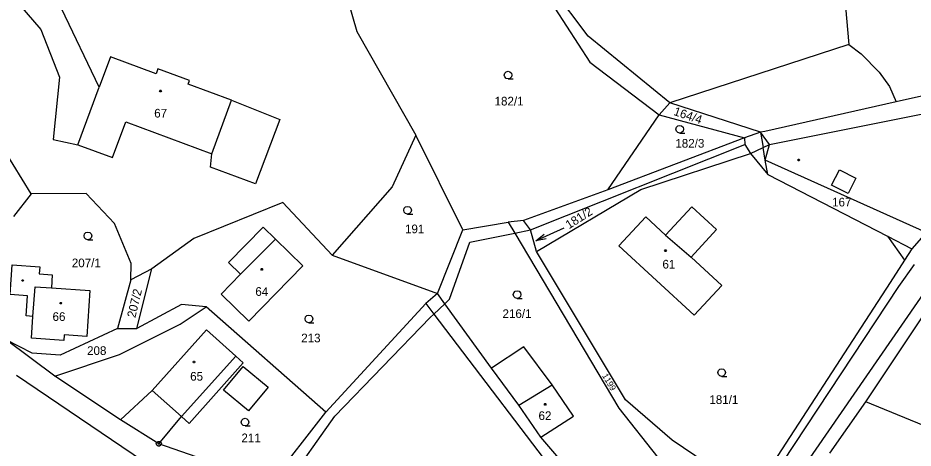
# Model space of a CAD drawing. Extents: x -694465 to -690527, y -983694 to -978978.
# Drawn here: x -692275 to -692099.4, y -981609.2 to -981525 of the extents above; entities that cross this region are included whole.
import ezdxf

# ---------------------------------------------------------------- set-up
doc = ezdxf.new("R2010")
doc.units = 0
for name, color, linetype in [('Vrstva 1', 7, 'Continuous'), ('Vrstva 18', 7, 'Continuous'), ('Vrstva 19', 7, 'Continuous'), ('Vrstva 24', 7, 'Continuous'), ('Vrstva 25', 7, 'Continuous')]:
    doc.layers.add(name, color=color, linetype=linetype)

msp = doc.modelspace()

# ---------------------------------------------------------------- linework, layer by layer
at = {"layer": 'Vrstva 1'}
for points in [[(-692116.27, -981482.15), (-692112.02, -981530.15)], [(-692279.6, -981516.62), (-692270.49, -981527.25)], [(-692211.19, -981518.25), (-692208.49, -981527.59)], [(-692163.13, -981528.54), (-692170.15, -981519.22)], [(-692259.02, -981538.53), (-692266.43, -981523.13)], [(-692169.65, -981523.06), (-692162.79, -981533.65)], [(-692270.49, -981527.25), (-692266.83, -981536.57)], [(-692208.49, -981527.59), (-692196.91, -981547.93)], [(-692147.13, -981541.56), (-692163.13, -981528.54)], [(-692112.02, -981530.15), (-692147.13, -981541.56)], [(-692112.02, -981530.15), (-692109.59, -981532.018), (-692106.04, -981535.569), (-692104.012, -981538.36), (-692102.704, -981541.414)], [(-692256.81, -981532.59), (-692259.02, -981538.53)], [(-692247.88, -981535.9), (-692256.81, -981532.59)], [(-692247.52, -981534.93), (-692247.88, -981535.9)], [(-692241.29, -981537.24), (-692247.52, -981534.93)], [(-692162.79, -981533.65), (-692149.19, -981543.94)], [(-692067.51, -981533.56), (-692102.704, -981541.414)], [(-692266.83, -981536.57), (-692268.02, -981548.75)], [(-692263.19, -981549.8), (-692259.02, -981538.53)], [(-692241.55, -981537.93), (-692241.29, -981537.24)], [(-692233.05, -981541.08), (-692241.55, -981537.93)], [(-692127.58, -981549.73), (-692066.78, -981537.6)], [(-692236.94, -981551.55), (-692233.05, -981541.08)], [(-692233.05, -981541.08), (-692223.61, -981544.86)], [(-692147.13, -981541.56), (-692149.19, -981543.94)], [(-692129.32, -981547.35), (-692147.13, -981541.56)], [(-692102.704, -981541.414), (-692128.5, -981547.17)], [(-692159.29, -981558.6), (-692149.19, -981543.94)], [(-692149.19, -981543.94), (-692132.46, -981548.42)], [(-692272.35, -981559.42), (-692281.27, -981545.04)], [(-692256.44, -981552.31), (-692253.83, -981545.28)], [(-692253.83, -981545.28), (-692236.94, -981551.55)], [(-692223.61, -981544.86), (-692228.36, -981557.43)], [(-692129.32, -981547.35), (-692132.46, -981548.42)], [(-692128.5, -981547.17), (-692129.32, -981547.35)], [(-692127.58, -981549.73), (-692129.32, -981547.35)], [(-692129.32, -981547.35), (-692128.82, -981550.31)], [(-692268.02, -981548.75), (-692263.19, -981549.8)], [(-692196.91, -981547.93), (-692201.56, -981558.02)], [(-692187.72, -981566.45), (-692196.91, -981547.93)], [(-692132.46, -981548.42), (-692159.29, -981558.6)], [(-692132.46, -981548.42), (-692132.4, -981549.71)], [(-692263.19, -981549.8), (-692256.44, -981552.31)], [(-692174.46, -981566.45), (-692132.4, -981549.71)], [(-692132.4, -981549.71), (-692131.3, -981551.48)], [(-692131.3, -981551.48), (-692128.82, -981550.31)], [(-692128.82, -981550.31), (-692127.58, -981549.73)], [(-692128.4, -981552.82), (-692128.82, -981550.31)], [(-692128.4, -981552.82), (-692127.58, -981549.73)], [(-692237.19, -981554.16), (-692236.94, -981551.55)], [(-692152.78, -981558.55), (-692131.3, -981551.48)], [(-692131.3, -981551.48), (-692127.93, -981555.6)], [(-692096.83, -981566.94), (-692128.4, -981552.82)], [(-692127.93, -981555.6), (-692128.4, -981552.82)], [(-692228.36, -981557.43), (-692237.19, -981554.16)], [(-692127.93, -981555.6), (-692104.45, -981567.7)], [(-692115.385, -981557.681), (-692113.845, -981554.681)], [(-692113.845, -981554.681), (-692110.635, -981556.331)], [(-692110.635, -981556.331), (-692112.175, -981559.331)], [(-692201.56, -981558.02), (-692213.32, -981571.41)], [(-692112.175, -981559.331), (-692115.385, -981557.681)], [(-692272.35, -981559.42), (-692275.8, -981563.86)], [(-692261.56, -981559.31), (-692272.35, -981559.42)], [(-692256.04, -981565.24), (-692261.56, -981559.31)], [(-692159.29, -981558.6), (-692175.82, -981564.64)], [(-692173.24, -981570.66), (-692152.78, -981558.55)], [(-692223.01, -981561.1), (-692240.48, -981568.15)], [(-692213.32, -981571.41), (-692223.01, -981561.1)], [(-692147.95, -981567.48), (-692142.81, -981561.93)], [(-692142.81, -981561.93), (-692137.98, -981566.41)], [(-692187.72, -981566.45), (-692178.82, -981564.93)], [(-692175.82, -981564.64), (-692178.82, -981564.93)], [(-692178.82, -981564.93), (-692177.538, -981567.08)], [(-692174.46, -981566.45), (-692175.82, -981564.64)], [(-692157.1, -981569.57), (-692151.84, -981563.88)], [(-692151.84, -981563.88), (-692147.95, -981567.48)], [(-692252.75, -981573.01), (-692256.04, -981565.24)], [(-692231.3, -981575.12), (-692233.65, -981572.84), (-692226.88, -981565.9), (-692224.42, -981568.29)], [(-692192.71, -981578.92), (-692187.72, -981566.45)], [(-692177.538, -981567.08), (-692174.46, -981566.45)], [(-692173.24, -981570.66), (-692174.46, -981566.45)], [(-692137.98, -981566.41), (-692142.94, -981571.77)], [(-692240.48, -981568.15), (-692248.73, -981574.09)], [(-692231.3, -981575.12), (-692224.42, -981568.29)], [(-692224.42, -981568.29), (-692219.08, -981573.49)], [(-692191.264, -981580.909), (-692190.332, -981580.031), (-692186.319, -981568.878), (-692177.538, -981567.08)], [(-692177.538, -981567.08), (-692157.09, -981601.36)], [(-692147.95, -981567.48), (-692142.94, -981571.77)], [(-692104.45, -981567.7), (-692099.65, -981570.17)], [(-692104.45, -981567.7), (-692101.1, -981572.42)], [(-692096.83, -981566.94), (-692099.65, -981570.17)], [(-692142.37, -981583.19), (-692157.1, -981569.57)], [(-692099.65, -981570.17), (-692101.1, -981572.42)], [(-692213.32, -981571.41), (-692192.71, -981578.92)], [(-692155.81, -981599.71), (-692173.24, -981570.66)], [(-692142.94, -981571.77), (-692136.94, -981577.32)], [(-692272.02, -981583.41), (-692273.34, -981583.32), (-692273.06, -981579.37), (-692276.49, -981579.13), (-692276.07, -981573.3), (-692270.69, -981573.69), (-692270.79, -981575.08), (-692268.23, -981575.27), (-692268.41, -981577.82)], [(-692252.81, -981576.21), (-692252.75, -981573.01)], [(-692219.08, -981573.49), (-692229.65, -981584.34), (-692235.1, -981579.02), (-692231.3, -981575.12)], [(-692138.27, -981638.09), (-692093.57, -981573.51)], [(-692101.1, -981572.42), (-692103.91, -981576.74)], [(-692099.17, -981573.24), (-692102.3, -981577.53)], [(-692248.73, -981574.09), (-692252.81, -981576.21)], [(-692251.65, -981585.75), (-692248.73, -981574.09)], [(-692108.67, -981600.12), (-692092.05, -981575.25)], [(-692252.81, -981576.21), (-692255.43, -981585.8)], [(-692136.94, -981577.32), (-692142.37, -981583.19)], [(-692103.91, -981576.74), (-692130.88, -981618.26)], [(-692260.83, -981578.36), (-692261.47, -981587.33), (-692265.9, -981587.02), (-692265.98, -981588.09), (-692272.33, -981587.64), (-692272.02, -981583.41)], [(-692272.02, -981583.41), (-692271.61, -981577.59)], [(-692271.61, -981577.59), (-692268.41, -981577.82)], [(-692268.41, -981577.82), (-692260.83, -981578.36)], [(-692192.71, -981578.92), (-692194.98, -981580.88)], [(-692191.264, -981580.909), (-692192.71, -981578.92)], [(-692102.3, -981577.53), (-692131.75, -981622.14)], [(-692194.98, -981580.88), (-692214.59, -981602.14)], [(-692194.98, -981580.88), (-692193.416, -981582.934)], [(-692193.416, -981582.934), (-692191.264, -981580.909)], [(-692182.08, -981593.54), (-692191.264, -981580.909)], [(-692242.89, -981581.09), (-692251.65, -981585.75)], [(-692243.17, -981584.91), (-692238.03, -981581.51)], [(-692238.03, -981581.51), (-692242.89, -981581.09)], [(-692214.59, -981602.14), (-692238.03, -981581.51)], [(-692222.41, -981616.53), (-692212.795, -981602.933), (-692194.123, -981583.6), (-692193.416, -981582.934)], [(-692193.416, -981582.934), (-692166.13, -981618.76)], [(-692255.43, -981585.8), (-692266.71, -981591.01)], [(-692255.43, -981585.8), (-692251.65, -981585.75)], [(-692255.07, -981590.88), (-692243.17, -981584.91)], [(-692248.61, -981597.88), (-692237.98, -981586.02), (-692232.25, -981591.16)], [(-692272.14, -981590.62), (-692277.29, -981588.01)], [(-692267.73, -981595.1), (-692277.29, -981588.01)], [(-692175.75, -981589.38), (-692182.08, -981593.54)], [(-692170.17, -981596.8), (-692175.75, -981589.38)], [(-692266.71, -981591.01), (-692272.14, -981590.62)], [(-692267.73, -981595.1), (-692255.07, -981590.88)], [(-692232.25, -981591.16), (-692242.88, -981603.02)], [(-692232.25, -981591.16), (-692230.76, -981592.49)], [(-692230.76, -981592.49), (-692241.39, -981604.35), (-692242.88, -981603.02)], [(-692234.62, -981597.85), (-692230.81, -981593.21)], [(-692230.81, -981593.21), (-692225.92, -981597.23)], [(-692275.24, -981594.94), (-692248.34, -981613.11)], [(-692176.72, -981600.78), (-692182.08, -981593.54)], [(-692254.86, -981603.64), (-692267.73, -981595.1)], [(-692254.86, -981603.64), (-692248.61, -981597.88)], [(-692242.88, -981603.02), (-692248.61, -981597.88)], [(-692229.73, -981601.87), (-692234.62, -981597.85)], [(-692225.92, -981597.23), (-692229.73, -981601.87)], [(-692176.72, -981600.78), (-692170.17, -981596.8)], [(-692165.99, -981602.96), (-692170.17, -981596.8)], [(-692146.66, -981607.66), (-692155.81, -981599.71)], [(-692115.72, -981610.19), (-692108.67, -981600.12)], [(-692077.29, -981612.98), (-692108.67, -981600.12)], [(-692172.39, -981607.04), (-692176.72, -981600.78)], [(-692157.09, -981601.36), (-692149.46, -981611.05)], [(-692247.33, -981608.34), (-692254.86, -981603.64)], [(-692247.33, -981608.34), (-692242.88, -981603.02)], [(-692225.38, -981616.02), (-692214.59, -981602.14)], [(-692172.39, -981607.04), (-692165.99, -981602.96)], [(-692160.34, -981621.14), (-692172.39, -981607.04)], [(-692225.38, -981616.02), (-692247.33, -981608.34)], [(-692130.88, -981618.26), (-692146.66, -981607.66)]]:
    msp.add_lwpolyline(points, dxfattribs=at)
at = {"layer": 'Vrstva 24'}
msp.add_lwpolyline([(-692247.176, -981607.864), (-692246.926, -981608.046), (-692246.83, -981608.34), (-692246.926, -981608.634), (-692247.176, -981608.816), (-692247.484, -981608.816), (-692247.734, -981608.634), (-692247.83, -981608.34), (-692247.734, -981608.046), (-692247.484, -981607.864)], close=True, dxfattribs=at)
msp.add_lwpolyline([(-692247.449, -981608.34), (-692247.21, -981608.34)], dxfattribs=at)
at = {"layer": 'Vrstva 25'}
for points in [[(-692178.84, -981536.89), (-692179.215, -981536.789), (-692179.489, -981536.515), (-692179.59, -981536.14), (-692179.489, -981535.765), (-692179.215, -981535.491), (-692178.84, -981535.39), (-692178.465, -981535.491), (-692178.191, -981535.765), (-692178.09, -981536.14), (-692178.191, -981536.515), (-692178.465, -981536.789), (-692178.84, -981536.89), (-692177.84, -981536.891)], [(-692145.18, -981547.49), (-692145.555, -981547.389), (-692145.829, -981547.115), (-692145.93, -981546.74), (-692145.829, -981546.365), (-692145.555, -981546.091), (-692145.18, -981545.99), (-692144.805, -981546.091), (-692144.531, -981546.365), (-692144.43, -981546.74), (-692144.531, -981547.115), (-692144.805, -981547.389), (-692145.18, -981547.49), (-692144.18, -981547.491)], [(-692198.55, -981563.36), (-692198.925, -981563.259), (-692199.199, -981562.985), (-692199.3, -981562.61), (-692199.199, -981562.235), (-692198.925, -981561.961), (-692198.55, -981561.86), (-692198.175, -981561.961), (-692197.901, -981562.235), (-692197.8, -981562.61), (-692197.901, -981562.985), (-692198.175, -981563.259), (-692198.55, -981563.36), (-692197.55, -981563.361)], [(-692261.25, -981568.38), (-692261.625, -981568.279), (-692261.899, -981568.005), (-692262, -981567.63), (-692261.899, -981567.255), (-692261.625, -981566.981), (-692261.25, -981566.88), (-692260.875, -981566.981), (-692260.601, -981567.255), (-692260.5, -981567.63), (-692260.601, -981568.005), (-692260.875, -981568.279), (-692261.25, -981568.38), (-692260.25, -981568.381)], [(-692167.921, -981566.094), (-692173.379, -981568.586)], [(-692171.352, -981568.21), (-692173.379, -981568.586), (-692171.767, -981567.301)], [(-692177.06, -981579.88), (-692177.435, -981579.779), (-692177.709, -981579.505), (-692177.81, -981579.13), (-692177.709, -981578.755), (-692177.435, -981578.481), (-692177.06, -981578.38), (-692176.685, -981578.481), (-692176.411, -981578.755), (-692176.31, -981579.13), (-692176.411, -981579.505), (-692176.685, -981579.779), (-692177.06, -981579.88), (-692176.06, -981579.881)], [(-692217.91, -981584.63), (-692218.285, -981584.529), (-692218.559, -981584.255), (-692218.66, -981583.88), (-692218.559, -981583.505), (-692218.285, -981583.231), (-692217.91, -981583.13), (-692217.535, -981583.231), (-692217.261, -981583.505), (-692217.16, -981583.88), (-692217.261, -981584.255), (-692217.535, -981584.529), (-692217.91, -981584.63), (-692216.91, -981584.631)], [(-692136.95, -981595.15), (-692137.325, -981595.049), (-692137.599, -981594.775), (-692137.7, -981594.4), (-692137.599, -981594.025), (-692137.325, -981593.751), (-692136.95, -981593.65), (-692136.575, -981593.751), (-692136.301, -981594.025), (-692136.2, -981594.4), (-692136.301, -981594.775), (-692136.575, -981595.049), (-692136.95, -981595.15), (-692135.95, -981595.151)], [(-692230.43, -981604.85), (-692230.805, -981604.749), (-692231.079, -981604.475), (-692231.18, -981604.1), (-692231.079, -981603.725), (-692230.805, -981603.451), (-692230.43, -981603.35), (-692230.055, -981603.451), (-692229.781, -981603.725), (-692229.68, -981604.1), (-692229.781, -981604.475), (-692230.055, -981604.749), (-692230.43, -981604.85), (-692229.43, -981604.851)]]:
    msp.add_lwpolyline(points, dxfattribs=at)
for points in [[(-692246.923, -981539.108), (-692246.835, -981539.26), (-692246.923, -981539.412), (-692247.097, -981539.412), (-692247.185, -981539.26), (-692247.097, -981539.108)], [(-692121.773, -981552.638), (-692121.685, -981552.79), (-692121.773, -981552.942), (-692121.947, -981552.942), (-692122.035, -981552.79), (-692121.947, -981552.638)], [(-692147.883, -981570.378), (-692147.795, -981570.53), (-692147.883, -981570.682), (-692148.057, -981570.682), (-692148.145, -981570.53), (-692148.057, -981570.378)], [(-692227.053, -981574.028), (-692226.965, -981574.18), (-692227.053, -981574.332), (-692227.227, -981574.332), (-692227.315, -981574.18), (-692227.227, -981574.028)], [(-692273.953, -981576.218), (-692273.865, -981576.37), (-692273.953, -981576.522), (-692274.127, -981576.522), (-692274.215, -981576.37), (-692274.127, -981576.218)], [(-692266.473, -981580.648), (-692266.385, -981580.8), (-692266.473, -981580.952), (-692266.647, -981580.952), (-692266.735, -981580.8), (-692266.647, -981580.648)], [(-692240.343, -981592.168), (-692240.255, -981592.32), (-692240.343, -981592.472), (-692240.517, -981592.472), (-692240.605, -981592.32), (-692240.517, -981592.168)], [(-692171.483, -981600.448), (-692171.395, -981600.6), (-692171.483, -981600.752), (-692171.657, -981600.752), (-692171.745, -981600.6), (-692171.657, -981600.448)]]:
    msp.add_lwpolyline(points, close=True, dxfattribs=at)

# ---------------------------------------------------------------- texts
at = {"layer": 'Vrstva 18'}
for s, p in [('182/1', (-692181.488, -981542.1)), ('182/3', (-692146.037, -981550.36)), ('167', (-692115.296, -981561.87)), ('191', (-692199.057, -981567.12)), ('207/1', (-692264.395, -981573.78)), ('216/1', (-692179.931, -981583.72)), ('213', (-692219.407, -981588.48)), ('208', (-692261.405, -981590.95)), ('181/1', (-692139.366, -981600.55)), ('211', (-692231.133, -981608.04))]:
    msp.add_text(s, height=1.7, dxfattribs=at).set_placement(p)
for s, height, rotation, p in [('164/4', 1.7, 341.08178, (-692146.508, -981543.93)), ('181/2', 1.7, 32.37212, (-692166.897, -981566.359)), ('207/2', 1.7, 76.48987, (-692251.943, -981583.778)), ('1199', 1.2, 300.57366, (-692160.429, -981595.019))]:
    msp.add_text(s, height=height, rotation=rotation, dxfattribs=at).set_placement(p)
at = {"layer": 'Vrstva 19'}
for s, p in [('67', (-692248.235, -981544.46)), ('61', (-692148.567, -981574.03)), ('64', (-692228.405, -981579.38)), ('66', (-692268.175, -981584.29)), ('65', (-692241.182, -981595.98)), ('62', (-692172.869, -981603.69))]:
    msp.add_text(s, height=1.7, dxfattribs=at).set_placement(p)

doc.saveas('drawing.dxf')
